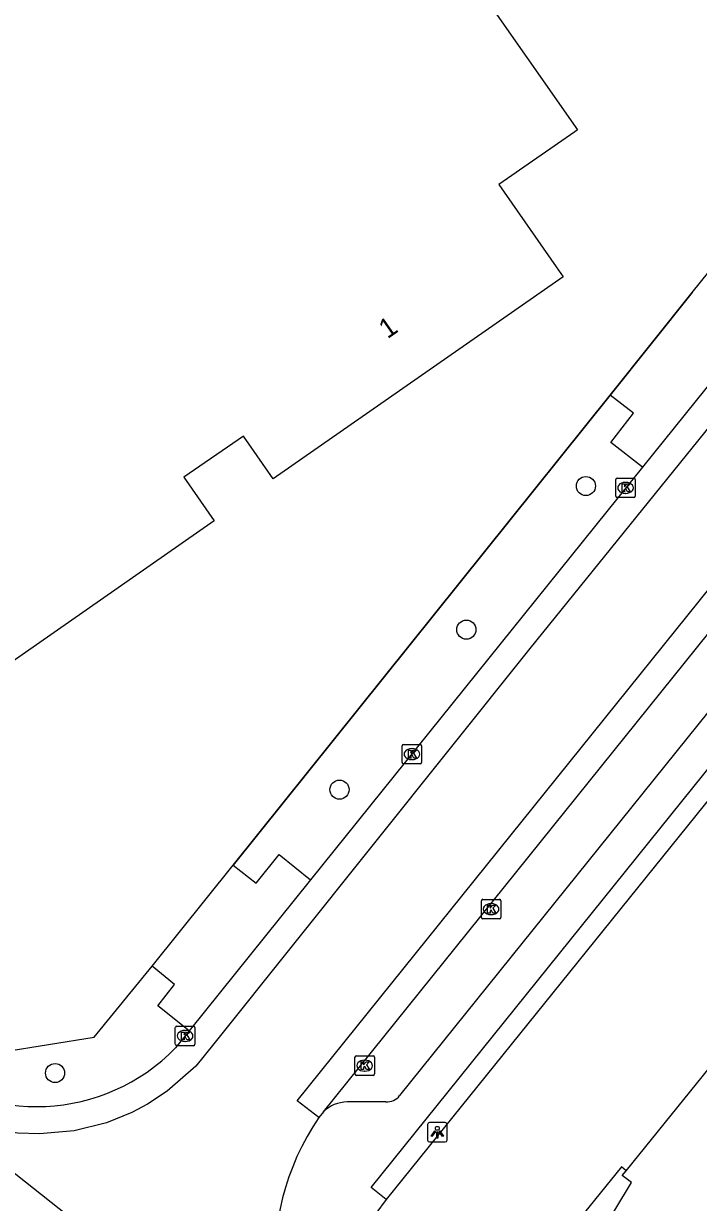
# Model space of a CAD drawing. Extents: x 156651 to 158072, y 387631 to 388990.
# Drawn here: x 157346.7 to 157381.2, y 388071.1 to 388131.5 of the extents above; entities that cross this region are included whole.
import ezdxf

# ---------------------------------------------------------------- set-up
doc = ezdxf.new("R2010")
doc.units = 0
for name, color, linetype in [('IMGEO_Berm_groen', 7, 'Continuous'), ('IMGEO_Boom', 7, 'Continuous'), ('IMGEO_Groenvoorziening', 7, 'Continuous'), ('IMGEO_Hek', 7, 'Continuous'), ('IMGEO_Kolk', 7, 'Continuous'), ('IMGEO_Lichtpunt', 7, 'Continuous'), ('IMGEO_Pand', 7, 'Continuous'), ('IMGEO_Pand_nummerreeks', 7, 'Continuous'), ('IMGEO_Pand_overbouw', 7, 'Continuous'), ('IMGEO_Rijbaan_lokaal_gesloten', 7, 'Continuous'), ('IMGEO_Rijbaan_lokaal_open', 7, 'Continuous'), ('IMGEO_Voetpad_open', 7, 'Continuous')]:
    doc.layers.add(name, color=color, linetype=linetype)

msp = doc.modelspace()

# ---------------------------------------------------------------- linework, layer by layer
at = {"layer": 'IMGEO_Berm_groen'}
for points in [[(157357.392, 388088.42), (157376.693, 388112.497)], [(157304.594, 388111.931), (157309.704, 388107.668), (157345.604, 388078.857), (157350.282, 388079.607), (157353.239, 388083.252)]]:
    msp.add_lwpolyline(points, dxfattribs=at)
at = {"layer": 'IMGEO_Boom'}
for centre in [(157375.454, 388107.837), (157369.333, 388100.48), (157362.84, 388092.285), (157348.276, 388077.77)]:
    msp.add_circle(centre, 0.489, dxfattribs=at)
at = {"layer": 'IMGEO_Groenvoorziening'}
msp.add_lwpolyline([(157411.021, 388128.098), (157365.224, 388071.291)], dxfattribs=at)
at = {"layer": 'IMGEO_Hek'}
for points in [[(157380.893, 388117.749), (157376.693, 388112.497)], [(157376.693, 388112.497), (157357.392, 388088.42)], [(157304.594, 388111.931), (157309.704, 388107.668), (157345.604, 388078.857), (157350.282, 388079.607), (157353.239, 388083.252)]]:
    msp.add_lwpolyline(points, dxfattribs=at)
at = {"layer": 'IMGEO_Kolk'}
for p, q in [((157376.983, 388107.315), (157376.983, 388108.167)), ((157377.058, 388108.241), (157377.91, 388108.241)), ((157377.471, 388108.021), (157377.496, 388108.021)), ((157377.984, 388108.167), (157377.984, 388107.315)), ((157377.494, 388107.461), (157377.469, 388107.461)), ((157377.91, 388107.241), (157377.058, 388107.241)), ((157366.043, 388093.679), (157366.043, 388094.531)), ((157366.118, 388094.605), (157366.97, 388094.605)), ((157366.531, 388094.385), (157366.556, 388094.385)), ((157367.044, 388094.531), (157367.044, 388093.679)), ((157366.97, 388093.605), (157366.118, 388093.605)), ((157366.554, 388093.825), (157366.529, 388093.825)), ((157370.101, 388085.741), (157370.101, 388086.593)), ((157370.176, 388086.667), (157371.028, 388086.667)), ((157370.589, 388086.447), (157370.614, 388086.447)), ((157371.102, 388086.593), (157371.102, 388085.741)), ((157371.028, 388085.667), (157370.176, 388085.667)), ((157370.612, 388085.887), (157370.587, 388085.887)), ((157354.433, 388079.245), (157354.433, 388080.097)), ((157354.508, 388080.171), (157355.36, 388080.171)), ((157354.921, 388079.951), (157354.946, 388079.951)), ((157355.434, 388080.097), (157355.434, 388079.245)), ((157355.36, 388079.171), (157354.508, 388079.171)), ((157354.944, 388079.391), (157354.919, 388079.391)), ((157363.628, 388077.723), (157363.628, 388078.575)), ((157363.703, 388078.649), (157364.555, 388078.649)), ((157364.116, 388078.429), (157364.141, 388078.429)), ((157364.629, 388078.575), (157364.629, 388077.723)), ((157364.139, 388077.869), (157364.114, 388077.869)), ((157364.555, 388077.649), (157363.703, 388077.649))]:
    msp.add_line(p, q, dxfattribs=at)
for points in [[(157376.983, 388107.315), (157376.983, 388108.167)], [(157377.058, 388108.241), (157377.91, 388108.241)], [(157377.984, 388108.167), (157377.984, 388107.315)], [(157377.304, 388107.941), (157377.427, 388107.941), (157377.427, 388107.79), (157377.557, 388107.941), (157377.721, 388107.941), (157377.575, 388107.79), (157377.728, 388107.541), (157377.576, 388107.541), (157377.491, 388107.705), (157377.427, 388107.638), (157377.427, 388107.541), (157377.304, 388107.541), (157377.304, 388107.941)], [(157377.91, 388107.241), (157377.058, 388107.241)], [(157366.043, 388093.679), (157366.043, 388094.531)], [(157366.118, 388094.605), (157366.97, 388094.605)], [(157366.364, 388094.305), (157366.487, 388094.305), (157366.487, 388094.154), (157366.617, 388094.305), (157366.781, 388094.305), (157366.635, 388094.154), (157366.788, 388093.905), (157366.636, 388093.905), (157366.551, 388094.069), (157366.487, 388094.002), (157366.487, 388093.905), (157366.364, 388093.905), (157366.364, 388094.305)], [(157367.044, 388094.531), (157367.044, 388093.679)], [(157366.97, 388093.605), (157366.118, 388093.605)], [(157370.101, 388085.741), (157370.101, 388086.593)], [(157370.176, 388086.667), (157371.028, 388086.667)], [(157370.422, 388086.367), (157370.545, 388086.367), (157370.545, 388086.216), (157370.675, 388086.367), (157370.839, 388086.367), (157370.693, 388086.216), (157370.846, 388085.967), (157370.694, 388085.967), (157370.609, 388086.131), (157370.545, 388086.064), (157370.545, 388085.967), (157370.422, 388085.967), (157370.422, 388086.367)], [(157371.102, 388086.593), (157371.102, 388085.741)], [(157371.028, 388085.667), (157370.176, 388085.667)], [(157354.433, 388079.245), (157354.433, 388080.097)], [(157354.508, 388080.171), (157355.36, 388080.171)], [(157354.754, 388079.871), (157354.877, 388079.871), (157354.877, 388079.72), (157355.007, 388079.871), (157355.171, 388079.871), (157355.025, 388079.72), (157355.178, 388079.471), (157355.026, 388079.471), (157354.941, 388079.635), (157354.877, 388079.568), (157354.877, 388079.471), (157354.754, 388079.471), (157354.754, 388079.871)], [(157355.434, 388080.097), (157355.434, 388079.245)], [(157355.36, 388079.171), (157354.508, 388079.171)], [(157363.628, 388077.723), (157363.628, 388078.575)], [(157363.703, 388078.649), (157364.555, 388078.649)], [(157364.629, 388078.575), (157364.629, 388077.723)], [(157363.949, 388078.349), (157364.072, 388078.349), (157364.072, 388078.198), (157364.202, 388078.349), (157364.366, 388078.349), (157364.22, 388078.198), (157364.373, 388077.949), (157364.221, 388077.949), (157364.136, 388078.113), (157364.072, 388078.046), (157364.072, 388077.949), (157363.949, 388077.949), (157363.949, 388078.349)], [(157364.555, 388077.649), (157363.703, 388077.649)]]:
    msp.add_lwpolyline(points, dxfattribs=at)
for centre, start, end in [((157377.06, 388108.165), 91.55205, 178.44795), ((157377.06, 388108.165), 91.55205, 178.44795), ((157377.908, 388108.165), 1.55205, 88.44795), ((157377.908, 388108.165), 1.55205, 88.44795), ((157377.06, 388107.317), 181.55205, 268.44795), ((157377.06, 388107.317), 181.55205, 268.44795), ((157377.908, 388107.317), 271.55205, 358.44795), ((157377.908, 388107.317), 271.55205, 358.44795), ((157366.12, 388094.529), 91.55205, 178.44795), ((157366.12, 388094.529), 91.55205, 178.44795), ((157366.968, 388094.529), 1.55205, 88.44795), ((157366.968, 388094.529), 1.55205, 88.44795), ((157366.12, 388093.681), 181.55205, 268.44795), ((157366.12, 388093.681), 181.55205, 268.44795), ((157366.968, 388093.681), 271.55205, 358.44795), ((157366.968, 388093.681), 271.55205, 358.44795), ((157370.178, 388086.591), 91.55205, 178.44795), ((157370.178, 388086.591), 91.55205, 178.44795), ((157371.026, 388086.591), 1.55205, 88.44795), ((157371.026, 388086.591), 1.55205, 88.44795), ((157370.178, 388085.743), 181.55205, 268.44795), ((157370.178, 388085.743), 181.55205, 268.44795), ((157371.026, 388085.743), 271.55205, 358.44795), ((157371.026, 388085.743), 271.55205, 358.44795), ((157354.51, 388080.095), 91.55205, 178.44795), ((157354.51, 388080.095), 91.55205, 178.44795), ((157355.358, 388080.095), 1.55205, 88.44795), ((157355.358, 388080.095), 1.55205, 88.44795), ((157354.51, 388079.247), 181.55205, 268.44795), ((157354.51, 388079.247), 181.55205, 268.44795), ((157355.358, 388079.247), 271.55205, 358.44795), ((157355.358, 388079.247), 271.55205, 358.44795), ((157363.705, 388078.573), 91.55205, 178.44795), ((157363.705, 388078.573), 91.55205, 178.44795), ((157364.553, 388078.573), 1.55205, 88.44795), ((157364.553, 388078.573), 1.55205, 88.44795), ((157363.705, 388077.725), 181.55205, 268.44795), ((157363.705, 388077.725), 181.55205, 268.44795), ((157364.553, 388077.725), 271.55205, 358.44795), ((157364.553, 388077.725), 271.55205, 358.44795)]:
    msp.add_arc(centre, 0.0765, start, end, dxfattribs=at)
for centre, major_axis, ratio, start_param, end_param in [((157377.47, 388107.741), (-0.387, 0.002), 0.722429, 4.712389, 7.853982), ((157377.495, 388107.741), (-0.39, 0.002), 0.717154, 1.570796, 4.712389), ((157366.53, 388094.105), (-0.387, 0.002), 0.722429, 4.712389, 7.853982), ((157366.555, 388094.105), (-0.39, 0.002), 0.717154, 1.570796, 4.712389), ((157370.588, 388086.167), (-0.387, 0.002), 0.722429, 4.712389, 7.853982), ((157370.613, 388086.167), (-0.39, 0.002), 0.717154, 1.570796, 4.712389), ((157354.92, 388079.671), (-0.387, 0.002), 0.722429, 4.712389, 7.853982), ((157354.945, 388079.671), (-0.39, 0.002), 0.717154, 1.570796, 4.712389), ((157364.115, 388078.149), (-0.387, 0.002), 0.722429, 4.712389, 7.853982), ((157364.14, 388078.149), (-0.39, 0.002), 0.717154, 1.570796, 4.712389)]:
    msp.add_ellipse(centre, major_axis=major_axis, ratio=ratio, start_param=start_param, end_param=end_param, dxfattribs=at)
at = {"layer": 'IMGEO_Lichtpunt'}
for p, q in [((157367.348, 388075.141), (157367.348, 388074.334)), ((157367.348, 388075.141), (157367.348, 388074.334)), ((157368.25, 388075.236), (157367.442, 388075.236)), ((157368.25, 388075.236), (157367.442, 388075.236)), ((157368.344, 388074.334), (157368.344, 388075.141)), ((157368.344, 388074.334), (157368.344, 388075.141)), ((157367.442, 388074.24), (157368.25, 388074.24)), ((157367.442, 388074.24), (157368.25, 388074.24))]:
    msp.add_line(p, q, dxfattribs=at)
for points in [[(157367.722, 388074.805), (157367.761, 388074.777), (157367.573, 388074.515), (157367.535, 388074.542), (157367.722, 388074.805)], [(157367.934, 388074.777), (157367.972, 388074.804), (157368.159, 388074.542), (157368.12, 388074.514), (157367.934, 388074.777)], [(157367.824, 388074.757), (157367.871, 388074.757), (157367.871, 388074.435), (157367.824, 388074.435), (157367.824, 388074.757)]]:
    msp.add_lwpolyline(points, dxfattribs=at)
msp.add_circle((157367.847, 388074.939), 0.0994, dxfattribs=at)
for centre, start, end in [((157367.442, 388075.141), 90, 180), ((157367.442, 388075.141), 90, 180), ((157368.25, 388075.141), 0, 90), ((157368.25, 388075.141), 0, 90), ((157367.442, 388074.334), 180, 270), ((157367.442, 388074.334), 180, 270), ((157368.25, 388074.334), 270, 0), ((157368.25, 388074.334), 270, 360)]:
    msp.add_arc(centre, 0.0946, start, end, dxfattribs=at)
at = {"layer": 'IMGEO_Pand'}
for points in [[(157351.143, 388160.273), (157367.369, 388137.046), (157375.029, 388126.081), (157374.884, 388125.98), (157371, 388123.278), (157373.931, 388119.066), (157374.291, 388118.549), (157359.447, 388108.199), (157357.92, 388110.389), (157354.876, 388108.287), (157356.429, 388106.057), (157338.379, 388093.469), (157327.058, 388109.73), (157327.201, 388109.843), (157311.351, 388132.544), (157338.607, 388151.537), (157351.143, 388160.273)], [(157381.537, 388061.074), (157379.662, 388063.087), (157378.097, 388061.046), (157378.275, 388060.85), (157378.044, 388060.636), (157373.516, 388065.423), (157373.801, 388065.569), (157375.12, 388067.746), (157377.791, 388072.155), (157377.317, 388072.514), (157377.518, 388072.763), (157393.215, 388092.187)]]:
    msp.add_lwpolyline(points, dxfattribs=at)
at = {"layer": 'IMGEO_Pand_overbouw'}
msp.add_lwpolyline([(157377.518, 388072.763), (157377.272, 388072.972), (157374.006, 388068.927), (157375.12, 388067.746), (157377.791, 388072.155), (157377.317, 388072.514)], close=True, dxfattribs=at)
at = {"layer": 'IMGEO_Rijbaan_lokaal_gesloten'}
for points in [[(157519.658, 388255.905), (157508.983, 388245.953), (157482.524, 388221.195), (157472.586, 388211.776), (157466.448, 388206.061), (157458.709, 388198.857), (157451.011, 388191.483), (157442.081, 388182.987), (157433.998, 388174.762), (157428.31, 388168.424), (157418.054, 388155.99), (157409.349, 388145.114), (157397.82, 388130.747), (157372.577, 388099.512), (157356.41, 388079.268), (157355.48, 388078.115), (157354.015, 388076.833), (157353.016, 388076.181), (157352.205, 388075.752), (157350.909, 388075.228), (157349.26, 388074.812), (157347.485, 388074.649), (157346.364, 388074.69), (157345.672, 388074.796)], [(157361.788, 388075.495), (157360.67, 388076.338), (157427.336, 388159.248), (157432.703, 388165.68), (157437.14, 388170.615), (157440.454, 388174.149), (157445.628, 388179.257), (157464.339, 388197.057), (157486.56, 388217.944), (157487.488, 388216.939)], [(157362.018, 388075.78), (157405.894, 388130.347)], [(157395.189, 388129.737), (157378.344, 388108.801)], [(157378.344, 388108.801), (157361.36, 388087.666)], [(157361.36, 388087.666), (157355.149, 388079.934)], [(157355.149, 388079.934), (157354.447, 388079.064)], [(157341.899, 388076.038), (157363.348, 388059.054)], [(157362.018, 388075.78), (157361.788, 388075.495)]]:
    msp.add_lwpolyline(points, dxfattribs=at)
for centre, radius, start, end in [((157347.333, 388085.955), 9.904, 229.48202, 315.91032), ((157372.416, 388068.209), 12.886, 145.56856, 225.27198)]:
    msp.add_arc(centre, radius, start, end, dxfattribs=at)
at = {"layer": 'IMGEO_Rijbaan_lokaal_open'}
for points in [[(157376.693, 388112.497), (157380.893, 388117.749), (157391.144, 388130.462)], [(157378.344, 388108.801), (157376.726, 388110.062), (157377.891, 388111.57), (157376.693, 388112.497)], [(157357.392, 388088.42), (157358.573, 388087.49), (157359.755, 388088.963), (157361.36, 388087.666)], [(157353.239, 388083.252), (157357.392, 388088.42)], [(157355.149, 388079.934), (157353.539, 388081.22), (157354.397, 388082.311), (157353.239, 388083.252)]]:
    msp.add_lwpolyline(points, dxfattribs=at)
at = {"layer": 'IMGEO_Voetpad_open'}
for points in [[(157407.869, 388128.768), (157365.917, 388076.612)], [(157365.224, 388071.291), (157364.459, 388071.912), (157409.295, 388127.628)], [(157365.218, 388076.297), (157363.228, 388076.287)], [(157365.224, 388071.291), (157364.694, 388070.576)]]:
    msp.add_lwpolyline(points, dxfattribs=at)
for centre, radius, start, end in [((157365.291, 388077.069), 0.775, 264.63114, 323.88569), ((157363.235, 388074.573), 1.714, 90.23714, 135.23103)]:
    msp.add_arc(centre, radius, start, end, dxfattribs=at)

# ---------------------------------------------------------------- texts
at = {"layer": 'IMGEO_Pand_nummerreeks'}
msp.add_text('1', height=1, rotation=34.88619, dxfattribs=at).set_placement((157365.295, 388115.349))

doc.saveas('drawing.dxf')
